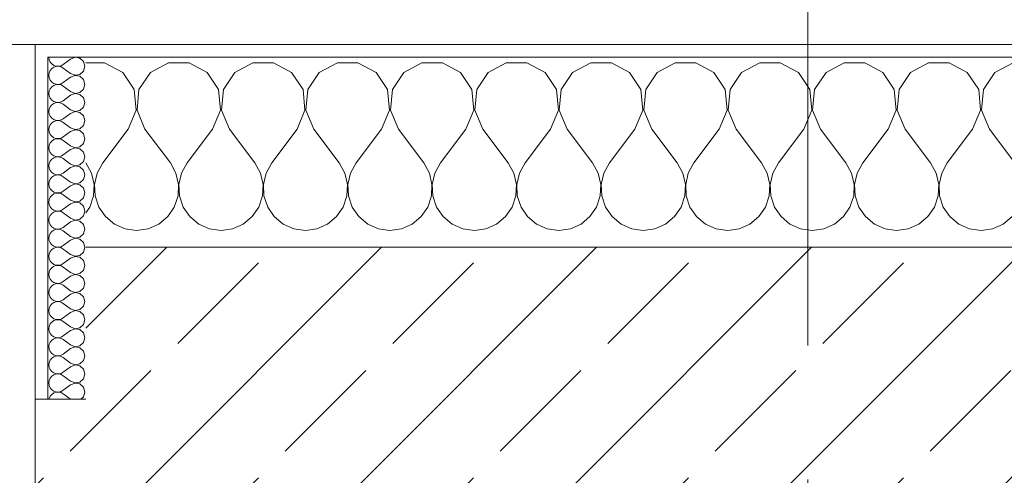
# Model space of a CAD drawing. Header units: metres. Extents: x -3.6 to 84.5, y -11 to 16.8.
# Tile 288 of 361: x 43.108 to 43.885, y 13.515 to 13.875. Entities that reach past the tile are written whole.
import ezdxf

# ---------------------------------------------------------------- set-up
doc = ezdxf.new("R2010")
doc.units = ezdxf.units.M
doc.header["$MEASUREMENT"] = 0
doc.linetypes.add('Strichlinie doppelt', pattern=[0.546806, 0.264583, -0.105833, 0.070556, -0.105833])
doc.layers.add('451 - Universal.Achsen Raster', color=7, linetype='Continuous')
doc.layers.add('604 - Struktur.Wand Aussen', color=7, linetype='Continuous')
pattern_1 = [(0, (0, 0), (0, 0.08660254), [0, -0.05]), (0, (0.025, 0.0433), (0, 0.08660254), [0, -0.05])]

# ---------------------------------------------------------------- blocks, each defined once
blk = doc.blocks.new('*X28')
at = {"layer": '604 - Struktur.Wand Aussen', "color": 7, "linetype": 'Continuous', "lineweight": 5}
for p, q in [((43.17479, 13.84066), (43.16, 13.84066)), ((43.1891, 13.83299), (43.17479, 13.84066)), ((43.22521, 13.84066), (43.2109, 13.83299)), ((43.24145, 13.84066), (43.22521, 13.84066)), ((43.25576, 13.83299), (43.24145, 13.84066)), ((43.29188, 13.84066), (43.27757, 13.83299)), ((43.30812, 13.84066), (43.29188, 13.84066)), ((43.32243, 13.83299), (43.30812, 13.84066)), ((43.35855, 13.84066), (43.34424, 13.83299)), ((43.37479, 13.84066), (43.35855, 13.84066)), ((43.3891, 13.83299), (43.37479, 13.84066)), ((43.42521, 13.84066), (43.4109, 13.83299)), ((43.44145, 13.84066), (43.42521, 13.84066)), ((43.45576, 13.83299), (43.44145, 13.84066)), ((43.49188, 13.84066), (43.47757, 13.83299)), ((43.50812, 13.84066), (43.49188, 13.84066)), ((43.52243, 13.83299), (43.50812, 13.84066)), ((43.55855, 13.84066), (43.54424, 13.83299)), ((43.57479, 13.84066), (43.55855, 13.84066)), ((43.5891, 13.83299), (43.57479, 13.84066)), ((43.62521, 13.84066), (43.6109, 13.83299)), ((43.64145, 13.84066), (43.62521, 13.84066)), ((43.65576, 13.83299), (43.64145, 13.84066)), ((43.69188, 13.84066), (43.67757, 13.83299)), ((43.70812, 13.84066), (43.69188, 13.84066)), ((43.72243, 13.83299), (43.70812, 13.84066)), ((43.75855, 13.84066), (43.74424, 13.83299)), ((43.77479, 13.84066), (43.75855, 13.84066)), ((43.7891, 13.83299), (43.77479, 13.84066)), ((43.82521, 13.84066), (43.8109, 13.83299)), ((43.84145, 13.84066), (43.82521, 13.84066)), ((43.85576, 13.83299), (43.84145, 13.84066)), ((43.89188, 13.84066), (43.87757, 13.83299)), ((43.19808, 13.81947), (43.1891, 13.83299)), ((43.2109, 13.83299), (43.20192, 13.81947)), ((43.26475, 13.81947), (43.25576, 13.83299)), ((43.27757, 13.83299), (43.26858, 13.81947)), ((43.33142, 13.81947), (43.32243, 13.83299)), ((43.34424, 13.83299), (43.33525, 13.81947)), ((43.39808, 13.81947), (43.3891, 13.83299)), ((43.4109, 13.83299), (43.40192, 13.81947)), ((43.46475, 13.81947), (43.45576, 13.83299)), ((43.47757, 13.83299), (43.46858, 13.81947)), ((43.53142, 13.81947), (43.52243, 13.83299)), ((43.54424, 13.83299), (43.53525, 13.81947)), ((43.59808, 13.81947), (43.5891, 13.83299)), ((43.6109, 13.83299), (43.60192, 13.81947)), ((43.66475, 13.81947), (43.65576, 13.83299)), ((43.67757, 13.83299), (43.66858, 13.81947)), ((43.73142, 13.81947), (43.72243, 13.83299)), ((43.74424, 13.83299), (43.73525, 13.81947)), ((43.79808, 13.81947), (43.7891, 13.83299)), ((43.8109, 13.83299), (43.80192, 13.81947)), ((43.86475, 13.81947), (43.85576, 13.83299)), ((43.87757, 13.83299), (43.86858, 13.81947)), ((43.19962, 13.8033), (43.19808, 13.81947)), ((43.20192, 13.81947), (43.20038, 13.8033)), ((43.26629, 13.8033), (43.26475, 13.81947)), ((43.26858, 13.81947), (43.26705, 13.8033)), ((43.33295, 13.8033), (43.33142, 13.81947)), ((43.33525, 13.81947), (43.33371, 13.8033)), ((43.39962, 13.8033), (43.39808, 13.81947)), ((43.40192, 13.81947), (43.40038, 13.8033)), ((43.46629, 13.8033), (43.46475, 13.81947)), ((43.46858, 13.81947), (43.46705, 13.8033)), ((43.53295, 13.8033), (43.53142, 13.81947)), ((43.53525, 13.81947), (43.53371, 13.8033)), ((43.59962, 13.8033), (43.59808, 13.81947)), ((43.60192, 13.81947), (43.60038, 13.8033)), ((43.66629, 13.8033), (43.66475, 13.81947)), ((43.66858, 13.81947), (43.66705, 13.8033)), ((43.73295, 13.8033), (43.73142, 13.81947)), ((43.73525, 13.81947), (43.73371, 13.8033)), ((43.79962, 13.8033), (43.79808, 13.81947)), ((43.80192, 13.81947), (43.80038, 13.8033)), ((43.86629, 13.8033), (43.86475, 13.81947)), ((43.86858, 13.81947), (43.86705, 13.8033)), ((43.19333, 13.78833), (43.19962, 13.8033)), ((43.20038, 13.8033), (43.20667, 13.78833)), ((43.26, 13.78833), (43.26629, 13.8033)), ((43.26705, 13.8033), (43.27333, 13.78833)), ((43.32667, 13.78833), (43.33295, 13.8033)), ((43.33371, 13.8033), (43.34, 13.78833)), ((43.39333, 13.78833), (43.39962, 13.8033)), ((43.40038, 13.8033), (43.40667, 13.78833)), ((43.46, 13.78833), (43.46629, 13.8033)), ((43.46705, 13.8033), (43.47333, 13.78833)), ((43.52667, 13.78833), (43.53295, 13.8033)), ((43.53371, 13.8033), (43.54, 13.78833)), ((43.59333, 13.78833), (43.59962, 13.8033)), ((43.60038, 13.8033), (43.60667, 13.78833)), ((43.66, 13.78833), (43.66629, 13.8033)), ((43.66705, 13.8033), (43.67333, 13.78833)), ((43.72667, 13.78833), (43.73295, 13.8033)), ((43.73371, 13.8033), (43.74, 13.78833)), ((43.79333, 13.78833), (43.79962, 13.8033)), ((43.80038, 13.8033), (43.80667, 13.78833)), ((43.86, 13.78833), (43.86629, 13.8033)), ((43.86705, 13.8033), (43.87333, 13.78833)), ((43.19333, 13.78833), (43.17333, 13.76167)), ((43.20667, 13.78833), (43.22667, 13.76167)), ((43.26, 13.78833), (43.24, 13.76167)), ((43.27333, 13.78833), (43.29333, 13.76167)), ((43.32667, 13.78833), (43.30667, 13.76167)), ((43.34, 13.78833), (43.36, 13.76167)), ((43.39333, 13.78833), (43.37333, 13.76167)), ((43.40667, 13.78833), (43.42667, 13.76167)), ((43.46, 13.78833), (43.44, 13.76167)), ((43.47333, 13.78833), (43.49333, 13.76167)), ((43.52667, 13.78833), (43.50667, 13.76167)), ((43.54, 13.78833), (43.56, 13.76167)), ((43.59333, 13.78833), (43.57333, 13.76167)), ((43.60667, 13.78833), (43.62667, 13.76167)), ((43.66, 13.78833), (43.64, 13.76167)), ((43.67333, 13.78833), (43.69333, 13.76167)), ((43.72667, 13.78833), (43.70667, 13.76167)), ((43.74, 13.78833), (43.76, 13.76167)), ((43.79333, 13.78833), (43.77333, 13.76167)), ((43.80667, 13.78833), (43.82667, 13.76167)), ((43.86, 13.78833), (43.84, 13.76167)), ((43.87333, 13.78833), (43.89333, 13.76167)), ((43.16445, 13.75362), (43.16, 13.76167)), ((43.17333, 13.76167), (43.16888, 13.75362)), ((43.23112, 13.75362), (43.22667, 13.76167)), ((43.24, 13.76167), (43.23555, 13.75362)), ((43.29778, 13.75362), (43.29333, 13.76167)), ((43.30667, 13.76167), (43.30222, 13.75362)), ((43.36445, 13.75362), (43.36, 13.76167)), ((43.37333, 13.76167), (43.36888, 13.75362)), ((43.43112, 13.75362), (43.42667, 13.76167)), ((43.44, 13.76167), (43.43555, 13.75362)), ((43.49778, 13.75362), (43.49333, 13.76167)), ((43.50667, 13.76167), (43.50222, 13.75362)), ((43.56445, 13.75362), (43.56, 13.76167)), ((43.57333, 13.76167), (43.56888, 13.75362)), ((43.63112, 13.75362), (43.62667, 13.76167)), ((43.64, 13.76167), (43.63555, 13.75362)), ((43.69778, 13.75362), (43.69333, 13.76167)), ((43.70667, 13.76167), (43.70222, 13.75362)), ((43.76445, 13.75362), (43.76, 13.76167)), ((43.77333, 13.76167), (43.76888, 13.75362)), ((43.83112, 13.75362), (43.82667, 13.76167)), ((43.84, 13.76167), (43.83555, 13.75362)), ((43.16653, 13.74466), (43.16445, 13.75362)), ((43.16888, 13.75362), (43.1668, 13.74466)), ((43.2332, 13.74466), (43.23112, 13.75362)), ((43.23555, 13.75362), (43.23347, 13.74466)), ((43.29987, 13.74466), (43.29778, 13.75362)), ((43.30222, 13.75362), (43.30013, 13.74466)), ((43.36653, 13.74466), (43.36445, 13.75362)), ((43.36888, 13.75362), (43.3668, 13.74466)), ((43.4332, 13.74466), (43.43112, 13.75362)), ((43.43555, 13.75362), (43.43347, 13.74466)), ((43.49987, 13.74466), (43.49778, 13.75362)), ((43.50222, 13.75362), (43.50013, 13.74466)), ((43.56653, 13.74466), (43.56445, 13.75362)), ((43.56888, 13.75362), (43.5668, 13.74466)), ((43.6332, 13.74466), (43.63112, 13.75362)), ((43.63555, 13.75362), (43.63347, 13.74466)), ((43.69987, 13.74466), (43.69778, 13.75362)), ((43.70222, 13.75362), (43.70013, 13.74466)), ((43.76653, 13.74466), (43.76445, 13.75362)), ((43.76888, 13.75362), (43.7668, 13.74466)), ((43.8332, 13.74466), (43.83112, 13.75362)), ((43.83555, 13.75362), (43.83347, 13.74466)), ((43.16609, 13.73547), (43.16653, 13.74466)), ((43.1668, 13.74466), (43.16725, 13.73547)), ((43.23275, 13.73547), (43.2332, 13.74466)), ((43.23347, 13.74466), (43.23391, 13.73547)), ((43.29942, 13.73547), (43.29987, 13.74466)), ((43.30013, 13.74466), (43.30058, 13.73547)), ((43.36609, 13.73547), (43.36653, 13.74466)), ((43.3668, 13.74466), (43.36725, 13.73547)), ((43.43275, 13.73547), (43.4332, 13.74466)), ((43.43347, 13.74466), (43.43391, 13.73547)), ((43.49942, 13.73547), (43.49987, 13.74466)), ((43.50013, 13.74466), (43.50058, 13.73547)), ((43.56609, 13.73547), (43.56653, 13.74466)), ((43.5668, 13.74466), (43.56725, 13.73547)), ((43.63275, 13.73547), (43.6332, 13.74466)), ((43.63347, 13.74466), (43.63391, 13.73547)), ((43.69942, 13.73547), (43.69987, 13.74466)), ((43.70013, 13.74466), (43.70058, 13.73547)), ((43.76609, 13.73547), (43.76653, 13.74466)), ((43.7668, 13.74466), (43.76725, 13.73547)), ((43.83275, 13.73547), (43.8332, 13.74466)), ((43.83347, 13.74466), (43.83391, 13.73547)), ((43.16315, 13.72676), (43.16609, 13.73547)), ((43.16725, 13.73547), (43.17019, 13.72676)), ((43.22981, 13.72676), (43.23275, 13.73547)), ((43.23391, 13.73547), (43.23685, 13.72676)), ((43.29648, 13.72676), (43.29942, 13.73547)), ((43.30058, 13.73547), (43.30352, 13.72676)), ((43.36315, 13.72676), (43.36609, 13.73547)), ((43.36725, 13.73547), (43.37019, 13.72676)), ((43.42981, 13.72676), (43.43275, 13.73547)), ((43.43391, 13.73547), (43.43685, 13.72676)), ((43.49648, 13.72676), (43.49942, 13.73547)), ((43.50058, 13.73547), (43.50352, 13.72676)), ((43.56315, 13.72676), (43.56609, 13.73547)), ((43.56725, 13.73547), (43.57019, 13.72676)), ((43.62981, 13.72676), (43.63275, 13.73547)), ((43.63391, 13.73547), (43.63685, 13.72676)), ((43.69648, 13.72676), (43.69942, 13.73547)), ((43.70058, 13.73547), (43.70352, 13.72676)), ((43.76315, 13.72676), (43.76609, 13.73547)), ((43.76725, 13.73547), (43.77019, 13.72676)), ((43.82981, 13.72676), (43.83275, 13.73547)), ((43.83391, 13.73547), (43.83685, 13.72676)), ((43.16, 13.72218), (43.16315, 13.72676)), ((43.17019, 13.72676), (43.17539, 13.71918)), ((43.22461, 13.71918), (43.22981, 13.72676)), ((43.23685, 13.72676), (43.24206, 13.71918)), ((43.29127, 13.71918), (43.29648, 13.72676)), ((43.30352, 13.72676), (43.30873, 13.71918)), ((43.35794, 13.71918), (43.36315, 13.72676)), ((43.37019, 13.72676), (43.37539, 13.71918)), ((43.42461, 13.71918), (43.42981, 13.72676)), ((43.43685, 13.72676), (43.44206, 13.71918)), ((43.49127, 13.71918), (43.49648, 13.72676)), ((43.50352, 13.72676), (43.50873, 13.71918)), ((43.55794, 13.71918), (43.56315, 13.72676)), ((43.57019, 13.72676), (43.57539, 13.71918)), ((43.62461, 13.71918), (43.62981, 13.72676)), ((43.63685, 13.72676), (43.64206, 13.71918)), ((43.69127, 13.71918), (43.69648, 13.72676)), ((43.70352, 13.72676), (43.70873, 13.71918)), ((43.75794, 13.71918), (43.76315, 13.72676)), ((43.77019, 13.72676), (43.77539, 13.71918)), ((43.82461, 13.71918), (43.82981, 13.72676)), ((43.83685, 13.72676), (43.84206, 13.71918)), ((43.17539, 13.71918), (43.18248, 13.71331)), ((43.21752, 13.71331), (43.22461, 13.71918)), ((43.24206, 13.71918), (43.24914, 13.71331)), ((43.28419, 13.71331), (43.29127, 13.71918)), ((43.30873, 13.71918), (43.31581, 13.71331)), ((43.35086, 13.71331), (43.35794, 13.71918)), ((43.37539, 13.71918), (43.38248, 13.71331)), ((43.41752, 13.71331), (43.42461, 13.71918)), ((43.44206, 13.71918), (43.44914, 13.71331)), ((43.48419, 13.71331), (43.49127, 13.71918)), ((43.50873, 13.71918), (43.51581, 13.71331)), ((43.55086, 13.71331), (43.55794, 13.71918)), ((43.57539, 13.71918), (43.58248, 13.71331)), ((43.61752, 13.71331), (43.62461, 13.71918)), ((43.64206, 13.71918), (43.64914, 13.71331)), ((43.68419, 13.71331), (43.69127, 13.71918)), ((43.70873, 13.71918), (43.71581, 13.71331)), ((43.75086, 13.71331), (43.75794, 13.71918)), ((43.77539, 13.71918), (43.78248, 13.71331)), ((43.81752, 13.71331), (43.82461, 13.71918)), ((43.84206, 13.71918), (43.84914, 13.71331)), ((43.88419, 13.71331), (43.89127, 13.71918)), ((43.18248, 13.71331), (43.19089, 13.7096)), ((43.20911, 13.7096), (43.21752, 13.71331)), ((43.24914, 13.71331), (43.25756, 13.7096)), ((43.27578, 13.7096), (43.28419, 13.71331)), ((43.31581, 13.71331), (43.32422, 13.7096)), ((43.34244, 13.7096), (43.35086, 13.71331)), ((43.38248, 13.71331), (43.39089, 13.7096)), ((43.40911, 13.7096), (43.41752, 13.71331)), ((43.44914, 13.71331), (43.45756, 13.7096)), ((43.47578, 13.7096), (43.48419, 13.71331)), ((43.51581, 13.71331), (43.52422, 13.7096)), ((43.54244, 13.7096), (43.55086, 13.71331)), ((43.58248, 13.71331), (43.59089, 13.7096)), ((43.60911, 13.7096), (43.61752, 13.71331)), ((43.64914, 13.71331), (43.65756, 13.7096)), ((43.67578, 13.7096), (43.68419, 13.71331)), ((43.71581, 13.71331), (43.72422, 13.7096)), ((43.74244, 13.7096), (43.75086, 13.71331)), ((43.78248, 13.71331), (43.79089, 13.7096)), ((43.80911, 13.7096), (43.81752, 13.71331)), ((43.84914, 13.71331), (43.85756, 13.7096)), ((43.87578, 13.7096), (43.88419, 13.71331)), ((43.19089, 13.7096), (43.2, 13.70833)), ((43.2, 13.70833), (43.20911, 13.7096)), ((43.25756, 13.7096), (43.26667, 13.70833)), ((43.26667, 13.70833), (43.27578, 13.7096)), ((43.32422, 13.7096), (43.33333, 13.70833)), ((43.33333, 13.70833), (43.34244, 13.7096)), ((43.39089, 13.7096), (43.4, 13.70833)), ((43.4, 13.70833), (43.40911, 13.7096)), ((43.45756, 13.7096), (43.46667, 13.70833)), ((43.46667, 13.70833), (43.47578, 13.7096)), ((43.52422, 13.7096), (43.53333, 13.70833)), ((43.53333, 13.70833), (43.54244, 13.7096)), ((43.59089, 13.7096), (43.6, 13.70833)), ((43.6, 13.70833), (43.60911, 13.7096)), ((43.65756, 13.7096), (43.66667, 13.70833)), ((43.66667, 13.70833), (43.67578, 13.7096)), ((43.72422, 13.7096), (43.73333, 13.70833)), ((43.73333, 13.70833), (43.74244, 13.7096)), ((43.79089, 13.7096), (43.8, 13.70833)), ((43.8, 13.70833), (43.80911, 13.7096)), ((43.85756, 13.7096), (43.86667, 13.70833)), ((43.86667, 13.70833), (43.87578, 13.7096))]:
    blk.add_line(p, q, dxfattribs=at)
blk = doc.blocks.new('*X55')
at = {"layer": '604 - Struktur.Wand Aussen', "color": 7, "linetype": 'Continuous', "lineweight": 5}
for p, q in [((43.13071, 13.845), (43.13099, 13.84305)), ((43.13099, 13.84305), (43.13178, 13.84124)), ((43.14786, 13.84357), (43.14214, 13.83929)), ((43.1515, 13.84497), (43.14786, 13.84357)), ((43.15534, 13.84425), (43.1515, 13.84497)), ((43.15822, 13.84161), (43.15534, 13.84425)), ((43.13178, 13.84124), (43.13304, 13.83973)), ((43.13304, 13.83599), (43.13178, 13.83447)), ((43.13304, 13.83973), (43.13466, 13.83861)), ((43.13466, 13.8371), (43.13304, 13.83599)), ((43.13466, 13.83861), (43.13653, 13.83798)), ((43.13653, 13.83773), (43.13466, 13.8371)), ((43.13653, 13.83798), (43.1385, 13.83789)), ((43.1385, 13.83783), (43.13653, 13.83773)), ((43.1385, 13.83789), (43.14042, 13.83833)), ((43.14042, 13.83738), (43.1385, 13.83783)), ((43.14042, 13.83833), (43.14214, 13.83929)), ((43.14214, 13.83643), (43.14042, 13.83738)), ((43.14786, 13.83214), (43.14214, 13.83643)), ((43.15929, 13.83786), (43.15822, 13.84161)), ((43.15822, 13.8341), (43.15929, 13.83786)), ((43.13099, 13.83267), (43.13071, 13.83071)), ((43.13071, 13.83071), (43.13099, 13.82876)), ((43.13178, 13.83447), (43.13099, 13.83267)), ((43.13099, 13.82876), (43.13178, 13.82696)), ((43.14786, 13.82929), (43.14214, 13.825)), ((43.14786, 13.83214), (43.1515, 13.83074)), ((43.1515, 13.83069), (43.14786, 13.82929)), ((43.1515, 13.83074), (43.15534, 13.83147)), ((43.15534, 13.82996), (43.1515, 13.83069)), ((43.15534, 13.83147), (43.15822, 13.8341)), ((43.15822, 13.82733), (43.15534, 13.82996)), ((43.15929, 13.82357), (43.15822, 13.82733)), ((43.13178, 13.82018), (43.13099, 13.81838)), ((43.13178, 13.82696), (43.13304, 13.82544)), ((43.13304, 13.8217), (43.13178, 13.82018)), ((43.13304, 13.82544), (43.13466, 13.82433)), ((43.13466, 13.82282), (43.13304, 13.8217)), ((43.13466, 13.82433), (43.13653, 13.8237)), ((43.13653, 13.82345), (43.13466, 13.82282)), ((43.13653, 13.8237), (43.1385, 13.8236)), ((43.1385, 13.82354), (43.13653, 13.82345)), ((43.1385, 13.8236), (43.14042, 13.82405)), ((43.14042, 13.8231), (43.1385, 13.82354)), ((43.14042, 13.82405), (43.14214, 13.825)), ((43.14214, 13.82214), (43.14042, 13.8231)), ((43.14786, 13.81786), (43.14214, 13.82214)), ((43.15534, 13.81718), (43.15822, 13.81982)), ((43.15822, 13.81982), (43.15929, 13.82357)), ((43.13099, 13.81838), (43.13071, 13.81643)), ((43.13071, 13.81643), (43.13099, 13.81448)), ((43.13099, 13.81448), (43.13178, 13.81267)), ((43.13178, 13.81267), (43.13304, 13.81116)), ((43.14786, 13.815), (43.14214, 13.81071)), ((43.14786, 13.81786), (43.1515, 13.81646)), ((43.1515, 13.8164), (43.14786, 13.815)), ((43.1515, 13.81646), (43.15534, 13.81718)), ((43.15534, 13.81567), (43.1515, 13.8164)), ((43.15822, 13.81304), (43.15534, 13.81567)), ((43.15929, 13.80929), (43.15822, 13.81304)), ((43.13099, 13.80409), (43.13071, 13.80214)), ((43.13178, 13.8059), (43.13099, 13.80409)), ((43.13304, 13.80742), (43.13178, 13.8059)), ((43.13304, 13.81116), (43.13466, 13.81004)), ((43.13466, 13.80853), (43.13304, 13.80742)), ((43.13466, 13.81004), (43.13653, 13.80941)), ((43.13653, 13.80916), (43.13466, 13.80853)), ((43.13653, 13.80941), (43.1385, 13.80931)), ((43.1385, 13.80926), (43.13653, 13.80916)), ((43.1385, 13.80931), (43.14042, 13.80976)), ((43.14042, 13.80881), (43.1385, 13.80926)), ((43.14042, 13.80976), (43.14214, 13.81071)), ((43.14214, 13.80786), (43.14042, 13.80881)), ((43.14786, 13.80357), (43.14214, 13.80786)), ((43.15534, 13.8029), (43.15822, 13.80553)), ((43.15822, 13.80553), (43.15929, 13.80929)), ((43.13071, 13.80214), (43.13099, 13.80019)), ((43.13099, 13.80019), (43.13178, 13.79839)), ((43.13178, 13.79839), (43.13304, 13.79687)), ((43.13304, 13.79687), (43.13466, 13.79575)), ((43.14042, 13.79547), (43.14214, 13.79643)), ((43.14786, 13.80071), (43.14214, 13.79643)), ((43.14786, 13.80357), (43.1515, 13.80217)), ((43.1515, 13.80211), (43.14786, 13.80071)), ((43.1515, 13.80217), (43.15534, 13.8029)), ((43.15534, 13.80139), (43.1515, 13.80211)), ((43.15822, 13.79876), (43.15534, 13.80139)), ((43.15929, 13.795), (43.15822, 13.79876)), ((43.13099, 13.78981), (43.13071, 13.78786)), ((43.13178, 13.79161), (43.13099, 13.78981)), ((43.13304, 13.79313), (43.13178, 13.79161)), ((43.13466, 13.79425), (43.13304, 13.79313)), ((43.13466, 13.79575), (43.13653, 13.79512)), ((43.13653, 13.79488), (43.13466, 13.79425)), ((43.13653, 13.79512), (43.1385, 13.79503)), ((43.1385, 13.79497), (43.13653, 13.79488)), ((43.1385, 13.79503), (43.14042, 13.79547)), ((43.14042, 13.79453), (43.1385, 13.79497)), ((43.14214, 13.79357), (43.14042, 13.79453)), ((43.14786, 13.78929), (43.14214, 13.79357)), ((43.14786, 13.78929), (43.1515, 13.78789)), ((43.1515, 13.78789), (43.15534, 13.78861)), ((43.15534, 13.78861), (43.15822, 13.79124)), ((43.15822, 13.79124), (43.15929, 13.795)), ((43.13071, 13.78786), (43.13099, 13.78591)), ((43.13099, 13.78591), (43.13178, 13.7841)), ((43.13178, 13.7841), (43.13304, 13.78258)), ((43.13304, 13.78258), (43.13466, 13.78147)), ((43.13466, 13.78147), (43.13653, 13.78084)), ((43.13653, 13.78059), (43.13466, 13.77996)), ((43.13653, 13.78084), (43.1385, 13.78074)), ((43.1385, 13.78069), (43.13653, 13.78059)), ((43.1385, 13.78074), (43.14042, 13.78119)), ((43.14042, 13.78024), (43.1385, 13.78069)), ((43.14042, 13.78119), (43.14214, 13.78214)), ((43.14786, 13.78643), (43.14214, 13.78214)), ((43.1515, 13.78783), (43.14786, 13.78643)), ((43.15534, 13.7871), (43.1515, 13.78783)), ((43.15822, 13.78447), (43.15534, 13.7871)), ((43.15929, 13.78071), (43.15822, 13.78447)), ((43.15822, 13.77696), (43.15929, 13.78071)), ((43.13099, 13.77552), (43.13071, 13.77357)), ((43.13071, 13.77357), (43.13099, 13.77162)), ((43.13178, 13.77733), (43.13099, 13.77552)), ((43.13304, 13.77884), (43.13178, 13.77733)), ((43.13466, 13.77996), (43.13304, 13.77884)), ((43.14214, 13.77929), (43.14042, 13.78024)), ((43.14786, 13.775), (43.14214, 13.77929)), ((43.14786, 13.775), (43.1515, 13.7736)), ((43.1515, 13.77354), (43.14786, 13.77214)), ((43.1515, 13.7736), (43.15534, 13.77433)), ((43.15534, 13.77282), (43.1515, 13.77354)), ((43.15534, 13.77433), (43.15822, 13.77696)), ((43.15822, 13.77018), (43.15534, 13.77282)), ((43.13099, 13.77162), (43.13178, 13.76982)), ((43.13178, 13.76982), (43.13304, 13.7683)), ((43.13304, 13.7683), (43.13466, 13.76718)), ((43.13466, 13.76567), (43.13304, 13.76456)), ((43.13466, 13.76718), (43.13653, 13.76655)), ((43.13653, 13.7663), (43.13466, 13.76567)), ((43.13653, 13.76655), (43.1385, 13.76646)), ((43.1385, 13.7664), (43.13653, 13.7663)), ((43.1385, 13.76646), (43.14042, 13.7669)), ((43.14042, 13.76595), (43.1385, 13.7664)), ((43.14042, 13.7669), (43.14214, 13.76786)), ((43.14214, 13.765), (43.14042, 13.76595)), ((43.14786, 13.77214), (43.14214, 13.76786)), ((43.14786, 13.76071), (43.14214, 13.765)), ((43.15929, 13.76643), (43.15822, 13.77018)), ((43.15822, 13.76267), (43.15929, 13.76643)), ((43.13099, 13.76124), (43.13071, 13.75929)), ((43.13071, 13.75929), (43.13099, 13.75733)), ((43.13178, 13.76304), (43.13099, 13.76124)), ((43.13099, 13.75733), (43.13178, 13.75553)), ((43.13304, 13.76456), (43.13178, 13.76304)), ((43.14786, 13.75786), (43.14214, 13.75357)), ((43.14786, 13.76071), (43.1515, 13.75931)), ((43.1515, 13.75926), (43.14786, 13.75786)), ((43.1515, 13.75931), (43.15534, 13.76004)), ((43.15534, 13.75853), (43.1515, 13.75926)), ((43.15534, 13.76004), (43.15822, 13.76267)), ((43.15822, 13.7559), (43.15534, 13.75853)), ((43.13178, 13.75553), (43.13304, 13.75401)), ((43.13304, 13.75027), (43.13178, 13.74876)), ((43.13304, 13.75401), (43.13466, 13.7529)), ((43.13466, 13.75139), (43.13304, 13.75027)), ((43.13466, 13.7529), (43.13653, 13.75227)), ((43.13653, 13.75202), (43.13466, 13.75139)), ((43.13653, 13.75227), (43.1385, 13.75217)), ((43.1385, 13.75211), (43.13653, 13.75202)), ((43.1385, 13.75217), (43.14042, 13.75262)), ((43.14042, 13.75167), (43.1385, 13.75211)), ((43.14042, 13.75262), (43.14214, 13.75357)), ((43.14214, 13.75071), (43.14042, 13.75167)), ((43.14786, 13.74643), (43.14214, 13.75071)), ((43.15929, 13.75214), (43.15822, 13.7559)), ((43.15822, 13.74839), (43.15929, 13.75214)), ((43.13099, 13.74695), (43.13071, 13.745)), ((43.13071, 13.745), (43.13099, 13.74305)), ((43.13178, 13.74876), (43.13099, 13.74695)), ((43.13099, 13.74305), (43.13178, 13.74124)), ((43.14786, 13.74357), (43.14214, 13.73929)), ((43.14786, 13.74643), (43.1515, 13.74503)), ((43.1515, 13.74497), (43.14786, 13.74357)), ((43.1515, 13.74503), (43.15534, 13.74575)), ((43.15534, 13.74425), (43.1515, 13.74497)), ((43.15534, 13.74575), (43.15822, 13.74839)), ((43.15822, 13.74161), (43.15534, 13.74425)), ((43.15929, 13.73786), (43.15822, 13.74161)), ((43.13178, 13.73447), (43.13099, 13.73267)), ((43.13178, 13.74124), (43.13304, 13.73973)), ((43.13304, 13.73599), (43.13178, 13.73447)), ((43.13304, 13.73973), (43.13466, 13.73861)), ((43.13466, 13.7371), (43.13304, 13.73599)), ((43.13466, 13.73861), (43.13653, 13.73798)), ((43.13653, 13.73773), (43.13466, 13.7371)), ((43.13653, 13.73798), (43.1385, 13.73789)), ((43.1385, 13.73783), (43.13653, 13.73773)), ((43.1385, 13.73789), (43.14042, 13.73833)), ((43.14042, 13.73738), (43.1385, 13.73783)), ((43.14042, 13.73833), (43.14214, 13.73929)), ((43.14214, 13.73643), (43.14042, 13.73738)), ((43.14786, 13.73214), (43.14214, 13.73643)), ((43.15534, 13.73147), (43.15822, 13.7341)), ((43.15822, 13.7341), (43.15929, 13.73786)), ((43.13099, 13.73267), (43.13071, 13.73071)), ((43.13071, 13.73071), (43.13099, 13.72876)), ((43.13099, 13.72876), (43.13178, 13.72696)), ((43.13178, 13.72696), (43.13304, 13.72544)), ((43.14786, 13.72929), (43.14214, 13.725)), ((43.14786, 13.73214), (43.1515, 13.73074)), ((43.1515, 13.73069), (43.14786, 13.72929)), ((43.1515, 13.73074), (43.15534, 13.73147)), ((43.15534, 13.72996), (43.1515, 13.73069)), ((43.15822, 13.72733), (43.15534, 13.72996)), ((43.15929, 13.72357), (43.15822, 13.72733)), ((43.13099, 13.71838), (43.13071, 13.71643)), ((43.13178, 13.72018), (43.13099, 13.71838)), ((43.13304, 13.7217), (43.13178, 13.72018)), ((43.13304, 13.72544), (43.13466, 13.72433)), ((43.13466, 13.72282), (43.13304, 13.7217)), ((43.13466, 13.72433), (43.13653, 13.7237)), ((43.13653, 13.72345), (43.13466, 13.72282)), ((43.13653, 13.7237), (43.1385, 13.7236)), ((43.1385, 13.72354), (43.13653, 13.72345)), ((43.1385, 13.7236), (43.14042, 13.72405)), ((43.14042, 13.7231), (43.1385, 13.72354)), ((43.14042, 13.72405), (43.14214, 13.725)), ((43.14214, 13.72214), (43.14042, 13.7231)), ((43.14786, 13.71786), (43.14214, 13.72214)), ((43.15534, 13.71718), (43.15822, 13.71982)), ((43.15822, 13.71982), (43.15929, 13.72357)), ((43.13071, 13.71643), (43.13099, 13.71448)), ((43.13099, 13.71448), (43.13178, 13.71267)), ((43.13178, 13.71267), (43.13304, 13.71116)), ((43.13304, 13.71116), (43.13466, 13.71004)), ((43.14042, 13.70976), (43.14214, 13.71071)), ((43.14786, 13.715), (43.14214, 13.71071)), ((43.14786, 13.71786), (43.1515, 13.71646)), ((43.1515, 13.7164), (43.14786, 13.715)), ((43.1515, 13.71646), (43.15534, 13.71718)), ((43.15534, 13.71567), (43.1515, 13.7164)), ((43.15822, 13.71304), (43.15534, 13.71567)), ((43.15929, 13.70929), (43.15822, 13.71304)), ((43.13099, 13.70409), (43.13071, 13.70214)), ((43.13178, 13.7059), (43.13099, 13.70409)), ((43.13304, 13.70742), (43.13178, 13.7059)), ((43.13466, 13.70853), (43.13304, 13.70742)), ((43.13466, 13.71004), (43.13653, 13.70941)), ((43.13653, 13.70916), (43.13466, 13.70853)), ((43.13653, 13.70941), (43.1385, 13.70931)), ((43.1385, 13.70926), (43.13653, 13.70916)), ((43.1385, 13.70931), (43.14042, 13.70976)), ((43.14042, 13.70881), (43.1385, 13.70926)), ((43.14214, 13.70786), (43.14042, 13.70881)), ((43.14786, 13.70357), (43.14214, 13.70786)), ((43.14786, 13.70357), (43.1515, 13.70217)), ((43.1515, 13.70217), (43.15534, 13.7029)), ((43.15534, 13.7029), (43.15822, 13.70553)), ((43.15822, 13.70553), (43.15929, 13.70929)), ((43.13071, 13.70214), (43.13099, 13.70019)), ((43.13099, 13.70019), (43.13178, 13.69839)), ((43.13178, 13.69839), (43.13304, 13.69687)), ((43.13304, 13.69687), (43.13466, 13.69575)), ((43.13466, 13.69575), (43.13653, 13.69512)), ((43.13653, 13.69488), (43.13466, 13.69425)), ((43.13653, 13.69512), (43.1385, 13.69503)), ((43.1385, 13.69497), (43.13653, 13.69488)), ((43.1385, 13.69503), (43.14042, 13.69547)), ((43.14042, 13.69453), (43.1385, 13.69497)), ((43.14042, 13.69547), (43.14214, 13.69643)), ((43.14786, 13.70071), (43.14214, 13.69643)), ((43.1515, 13.70211), (43.14786, 13.70071)), ((43.15534, 13.70139), (43.1515, 13.70211)), ((43.15822, 13.69876), (43.15534, 13.70139)), ((43.15929, 13.695), (43.15822, 13.69876)), ((43.15822, 13.69124), (43.15929, 13.695)), ((43.13099, 13.68981), (43.13071, 13.68786)), ((43.13071, 13.68786), (43.13099, 13.68591)), ((43.13178, 13.69161), (43.13099, 13.68981)), ((43.13304, 13.69313), (43.13178, 13.69161)), ((43.13466, 13.69425), (43.13304, 13.69313)), ((43.14214, 13.69357), (43.14042, 13.69453)), ((43.14786, 13.68929), (43.14214, 13.69357)), ((43.14786, 13.68929), (43.1515, 13.68789)), ((43.1515, 13.68783), (43.14786, 13.68643)), ((43.1515, 13.68789), (43.15534, 13.68861)), ((43.15534, 13.6871), (43.1515, 13.68783)), ((43.15534, 13.68861), (43.15822, 13.69124)), ((43.15822, 13.68447), (43.15534, 13.6871)), ((43.13099, 13.68591), (43.13178, 13.6841)), ((43.13178, 13.6841), (43.13304, 13.68258)), ((43.13304, 13.68258), (43.13466, 13.68147)), ((43.13466, 13.67996), (43.13304, 13.67884)), ((43.13466, 13.68147), (43.13653, 13.68084)), ((43.13653, 13.68059), (43.13466, 13.67996)), ((43.13653, 13.68084), (43.1385, 13.68074)), ((43.1385, 13.68069), (43.13653, 13.68059)), ((43.1385, 13.68074), (43.14042, 13.68119)), ((43.14042, 13.68024), (43.1385, 13.68069)), ((43.14042, 13.68119), (43.14214, 13.68214)), ((43.14214, 13.67929), (43.14042, 13.68024)), ((43.14786, 13.68643), (43.14214, 13.68214)), ((43.15929, 13.68071), (43.15822, 13.68447)), ((43.15822, 13.67696), (43.15929, 13.68071)), ((43.13099, 13.67552), (43.13071, 13.67357)), ((43.13071, 13.67357), (43.13099, 13.67162)), ((43.13178, 13.67733), (43.13099, 13.67552)), ((43.13099, 13.67162), (43.13178, 13.66982)), ((43.13304, 13.67884), (43.13178, 13.67733)), ((43.14786, 13.675), (43.14214, 13.67929)), ((43.14786, 13.67214), (43.14214, 13.66786)), ((43.14786, 13.675), (43.1515, 13.6736)), ((43.1515, 13.67354), (43.14786, 13.67214)), ((43.1515, 13.6736), (43.15534, 13.67433)), ((43.15534, 13.67282), (43.1515, 13.67354)), ((43.15534, 13.67433), (43.15822, 13.67696)), ((43.15822, 13.67018), (43.15534, 13.67282)), ((43.13178, 13.66982), (43.13304, 13.6683)), ((43.13304, 13.66456), (43.13178, 13.66304)), ((43.13304, 13.6683), (43.13466, 13.66718)), ((43.13466, 13.66567), (43.13304, 13.66456)), ((43.13466, 13.66718), (43.13653, 13.66655)), ((43.13653, 13.6663), (43.13466, 13.66567)), ((43.13653, 13.66655), (43.1385, 13.66646)), ((43.1385, 13.6664), (43.13653, 13.6663)), ((43.1385, 13.66646), (43.14042, 13.6669)), ((43.14042, 13.66595), (43.1385, 13.6664)), ((43.14042, 13.6669), (43.14214, 13.66786)), ((43.14214, 13.665), (43.14042, 13.66595)), ((43.14786, 13.66071), (43.14214, 13.665)), ((43.15929, 13.66643), (43.15822, 13.67018)), ((43.15822, 13.66267), (43.15929, 13.66643)), ((43.13099, 13.66124), (43.13071, 13.65929)), ((43.13071, 13.65929), (43.13099, 13.65733)), ((43.13178, 13.66304), (43.13099, 13.66124)), ((43.13099, 13.65733), (43.13178, 13.65553)), ((43.14786, 13.65786), (43.14214, 13.65357)), ((43.14786, 13.66071), (43.1515, 13.65931)), ((43.1515, 13.65926), (43.14786, 13.65786)), ((43.1515, 13.65931), (43.15534, 13.66004)), ((43.15534, 13.65853), (43.1515, 13.65926)), ((43.15534, 13.66004), (43.15822, 13.66267)), ((43.15822, 13.6559), (43.15534, 13.65853)), ((43.13178, 13.64876), (43.13099, 13.64695)), ((43.13178, 13.65553), (43.13304, 13.65401)), ((43.13304, 13.65027), (43.13178, 13.64876)), ((43.13304, 13.65401), (43.13466, 13.6529)), ((43.13466, 13.65139), (43.13304, 13.65027)), ((43.13466, 13.6529), (43.13653, 13.65227)), ((43.13653, 13.65202), (43.13466, 13.65139)), ((43.13653, 13.65227), (43.1385, 13.65217)), ((43.1385, 13.65211), (43.13653, 13.65202)), ((43.1385, 13.65217), (43.14042, 13.65262)), ((43.14042, 13.65167), (43.1385, 13.65211)), ((43.14042, 13.65262), (43.14214, 13.65357)), ((43.14214, 13.65071), (43.14042, 13.65167)), ((43.14786, 13.64643), (43.14214, 13.65071)), ((43.15534, 13.64575), (43.15822, 13.64839)), ((43.15929, 13.65214), (43.15822, 13.6559)), ((43.15822, 13.64839), (43.15929, 13.65214)), ((43.13099, 13.64695), (43.13071, 13.645)), ((43.13071, 13.645), (43.13099, 13.64305)), ((43.13099, 13.64305), (43.13178, 13.64124)), ((43.13178, 13.64124), (43.13304, 13.63973)), ((43.14786, 13.64357), (43.14214, 13.63929)), ((43.14786, 13.64643), (43.1515, 13.64503)), ((43.1515, 13.64497), (43.14786, 13.64357)), ((43.1515, 13.64503), (43.15534, 13.64575)), ((43.15534, 13.64425), (43.1515, 13.64497)), ((43.15822, 13.64161), (43.15534, 13.64425)), ((43.15929, 13.63786), (43.15822, 13.64161)), ((43.13178, 13.63447), (43.13099, 13.63267)), ((43.13304, 13.63599), (43.13178, 13.63447)), ((43.13304, 13.63973), (43.13466, 13.63861)), ((43.13466, 13.6371), (43.13304, 13.63599)), ((43.13466, 13.63861), (43.13653, 13.63798)), ((43.13653, 13.63773), (43.13466, 13.6371)), ((43.13653, 13.63798), (43.1385, 13.63789)), ((43.1385, 13.63783), (43.13653, 13.63773)), ((43.1385, 13.63789), (43.14042, 13.63833)), ((43.14042, 13.63738), (43.1385, 13.63783)), ((43.14042, 13.63833), (43.14214, 13.63929)), ((43.14214, 13.63643), (43.14042, 13.63738)), ((43.14786, 13.63214), (43.14214, 13.63643)), ((43.15534, 13.63147), (43.15822, 13.6341)), ((43.15822, 13.6341), (43.15929, 13.63786)), ((43.13099, 13.63267), (43.13071, 13.63071)), ((43.13071, 13.63071), (43.13099, 13.62876)), ((43.13099, 13.62876), (43.13178, 13.62696)), ((43.13178, 13.62696), (43.13304, 13.62544)), ((43.13304, 13.62544), (43.13466, 13.62433)), ((43.14042, 13.62405), (43.14214, 13.625)), ((43.14786, 13.62929), (43.14214, 13.625)), ((43.14786, 13.63214), (43.1515, 13.63074)), ((43.1515, 13.63069), (43.14786, 13.62929)), ((43.1515, 13.63074), (43.15534, 13.63147)), ((43.15534, 13.62996), (43.1515, 13.63069)), ((43.15822, 13.62733), (43.15534, 13.62996)), ((43.15929, 13.62357), (43.15822, 13.62733)), ((43.13099, 13.61838), (43.13071, 13.61643)), ((43.13178, 13.62018), (43.13099, 13.61838)), ((43.13304, 13.6217), (43.13178, 13.62018)), ((43.13466, 13.62282), (43.13304, 13.6217)), ((43.13466, 13.62433), (43.13653, 13.6237)), ((43.13653, 13.62345), (43.13466, 13.62282)), ((43.13653, 13.6237), (43.1385, 13.6236)), ((43.1385, 13.62354), (43.13653, 13.62345)), ((43.1385, 13.6236), (43.14042, 13.62405)), ((43.14042, 13.6231), (43.1385, 13.62354)), ((43.14214, 13.62214), (43.14042, 13.6231)), ((43.14786, 13.61786), (43.14214, 13.62214)), ((43.14786, 13.61786), (43.1515, 13.61646)), ((43.1515, 13.61646), (43.15534, 13.61718)), ((43.15534, 13.61718), (43.15822, 13.61982)), ((43.15822, 13.61982), (43.15929, 13.62357)), ((43.13071, 13.61643), (43.13099, 13.61448)), ((43.13099, 13.61448), (43.13178, 13.61267)), ((43.13178, 13.61267), (43.13304, 13.61116)), ((43.13304, 13.61116), (43.13466, 13.61004)), ((43.13466, 13.61004), (43.13653, 13.60941)), ((43.13653, 13.60941), (43.1385, 13.60931)), ((43.1385, 13.60931), (43.14042, 13.60976)), ((43.14042, 13.60976), (43.14214, 13.61071)), ((43.14786, 13.615), (43.14214, 13.61071)), ((43.1515, 13.6164), (43.14786, 13.615)), ((43.15534, 13.61567), (43.1515, 13.6164)), ((43.15822, 13.61304), (43.15534, 13.61567)), ((43.15929, 13.60929), (43.15822, 13.61304)), ((43.13099, 13.60409), (43.13071, 13.60214)), ((43.13071, 13.60214), (43.13099, 13.60019)), ((43.13178, 13.6059), (43.13099, 13.60409)), ((43.13304, 13.60742), (43.13178, 13.6059)), ((43.13466, 13.60853), (43.13304, 13.60742)), ((43.13653, 13.60916), (43.13466, 13.60853)), ((43.1385, 13.60926), (43.13653, 13.60916)), ((43.14042, 13.60881), (43.1385, 13.60926)), ((43.14214, 13.60786), (43.14042, 13.60881)), ((43.14786, 13.60357), (43.14214, 13.60786)), ((43.14786, 13.60357), (43.1515, 13.60217)), ((43.1515, 13.60211), (43.14786, 13.60071)), ((43.1515, 13.60217), (43.15534, 13.6029)), ((43.15534, 13.60139), (43.1515, 13.60211)), ((43.15534, 13.6029), (43.15822, 13.60553)), ((43.15822, 13.60553), (43.15929, 13.60929)), ((43.13099, 13.60019), (43.13178, 13.59839)), ((43.13178, 13.59839), (43.13304, 13.59687)), ((43.13304, 13.59687), (43.13466, 13.59575)), ((43.13466, 13.59425), (43.13304, 13.59313)), ((43.13466, 13.59575), (43.13653, 13.59512)), ((43.13653, 13.59488), (43.13466, 13.59425)), ((43.13653, 13.59512), (43.1385, 13.59503)), ((43.1385, 13.59497), (43.13653, 13.59488)), ((43.1385, 13.59503), (43.14042, 13.59547)), ((43.14042, 13.59453), (43.1385, 13.59497)), ((43.14042, 13.59547), (43.14214, 13.59643)), ((43.14214, 13.59357), (43.14042, 13.59453)), ((43.14786, 13.60071), (43.14214, 13.59643)), ((43.15822, 13.59876), (43.15534, 13.60139)), ((43.15929, 13.595), (43.15822, 13.59876)), ((43.15822, 13.59124), (43.15929, 13.595)), ((43.13099, 13.58981), (43.13071, 13.58786)), ((43.13071, 13.58786), (43.13099, 13.58591)), ((43.13178, 13.59161), (43.13099, 13.58981)), ((43.13304, 13.59313), (43.13178, 13.59161)), ((43.14786, 13.58929), (43.14214, 13.59357)), ((43.14786, 13.58643), (43.14214, 13.58214)), ((43.14786, 13.58929), (43.1515, 13.58789)), ((43.1515, 13.58783), (43.14786, 13.58643)), ((43.1515, 13.58789), (43.15534, 13.58861)), ((43.15534, 13.5871), (43.1515, 13.58783)), ((43.15534, 13.58861), (43.15822, 13.59124)), ((43.15822, 13.58447), (43.15534, 13.5871)), ((43.13099, 13.58591), (43.13178, 13.5841)), ((43.13178, 13.5841), (43.13304, 13.58258)), ((43.13304, 13.57884), (43.13178, 13.57733)), ((43.13304, 13.58258), (43.13466, 13.58147)), ((43.13466, 13.57996), (43.13304, 13.57884)), ((43.13466, 13.58147), (43.13653, 13.58084)), ((43.13653, 13.58059), (43.13466, 13.57996)), ((43.13653, 13.58084), (43.1385, 13.58074)), ((43.1385, 13.58069), (43.13653, 13.58059)), ((43.1385, 13.58074), (43.14042, 13.58119)), ((43.14042, 13.58024), (43.1385, 13.58069)), ((43.14042, 13.58119), (43.14214, 13.58214)), ((43.14214, 13.57929), (43.14042, 13.58024)), ((43.14786, 13.575), (43.14214, 13.57929)), ((43.15929, 13.58071), (43.15822, 13.58447)), ((43.15822, 13.57696), (43.15929, 13.58071)), ((43.13099, 13.57552), (43.13091, 13.575)), ((43.13178, 13.57733), (43.13099, 13.57552)), ((43.15608, 13.575), (43.15822, 13.57696))]:
    blk.add_line(p, q, dxfattribs=at)

msp = doc.modelspace()

# ---------------------------------------------------------------- hatches: boundary and pattern name
at = {"layer": '604 - Struktur.Wand Aussen', "linetype": 'Continuous', "lineweight": 0, "true_color": 0x000000}
h = msp.add_hatch(dxfattribs=at)
h.set_pattern_fill('Verputz_0001', color=18, style=0, pattern_type=2)
h.set_pattern_definition(pattern_1)
h.paths.add_polyline_path([(43.13, 13.855), (43.12, 13.855), (43.12, 13.575), (43.13, 13.575)])
h = msp.add_hatch(dxfattribs=at)
h.set_pattern_fill('Verputz_0001', color=18, style=0, pattern_type=2)
h.set_pattern_definition(pattern_1)
h.paths.add_polyline_path([(43.13, 13.855), (43.13, 13.845), (44.3, 13.845), (44.3, 13.855)])
h = msp.add_hatch(dxfattribs=at)
h.set_pattern_fill('Beton__Stahlbeton_0001', color=18, style=0, pattern_type=2)
h.set_pattern_definition([(45, (0, 0), (-0.0848528, 0.0848528), []), (45, (-0.04243, 0.04243), (-0.0848528, 0.0848528), [0.09, -0.03])])
h.paths.add_polyline_path([(43.12, 13.505), (43.13, 13.505), (43.13, 13.455), (44.3, 13.455), (44.3, 13.505), (44.31, 13.505), (44.31, 13.575), (44.3, 13.575), (44.27, 13.575), (44.27, 13.695), (43.16, 13.695), (43.16, 13.575), (43.13, 13.575), (43.12, 13.575)])

# ---------------------------------------------------------------- linework, layer by layer
at = {"layer": '451 - Universal.Achsen Raster', "color": 160, "linetype": 'Strichlinie doppelt', "lineweight": 9, "true_color": 0x3232ff}
msp.add_line((43.72999, -10.585), (43.72999, 16.355), dxfattribs=at)
at = {"layer": '604 - Struktur.Wand Aussen', "color": 7, "linetype": 'Continuous', "lineweight": 13}
for p, q in [((43.12, 13.855), (40.72, 13.855)), ((44.27, 13.695), (43.16, 13.695)), ((43.12, 13.575), (43.12, 13.505))]:
    msp.add_line(p, q, dxfattribs=at)
at = {"layer": '604 - Struktur.Wand Aussen', "color": 7, "linetype": 'Continuous', "lineweight": 5}
for p, q in [((43.12, 13.855), (43.12, 13.845)), ((43.13, 13.855), (43.12, 13.855)), ((43.12, 13.845), (43.12, 13.705)), ((43.16, 13.845), (43.13, 13.845)), ((43.13, 13.575), (43.13, 13.845)), ((43.13, 13.845), (43.13, 13.575)), ((44.27, 13.845), (43.16, 13.845)), ((43.12, 13.705), (43.12, 13.695)), ((43.12, 13.695), (43.12, 13.575)), ((43.13, 13.575), (43.12, 13.575)), ((43.16, 13.575), (43.13, 13.575))]:
    msp.add_line(p, q, dxfattribs=at)
at = {"layer": '604 - Struktur.Wand Aussen', "color": 7, "linetype": 'Continuous', "lineweight": 5, "flags": 128}
msp.add_lwpolyline([(44.3, 13.855), (43.13, 13.855)], dxfattribs=at)

# ---------------------------------------------------------------- block references
at = {"layer": '604 - Struktur.Wand Aussen', "color": 7, "lineweight": 18}
for name in ['*X55', '*X28']:
    msp.add_blockref(name, (0, 0), dxfattribs=at)

doc.saveas('drawing.dxf')
